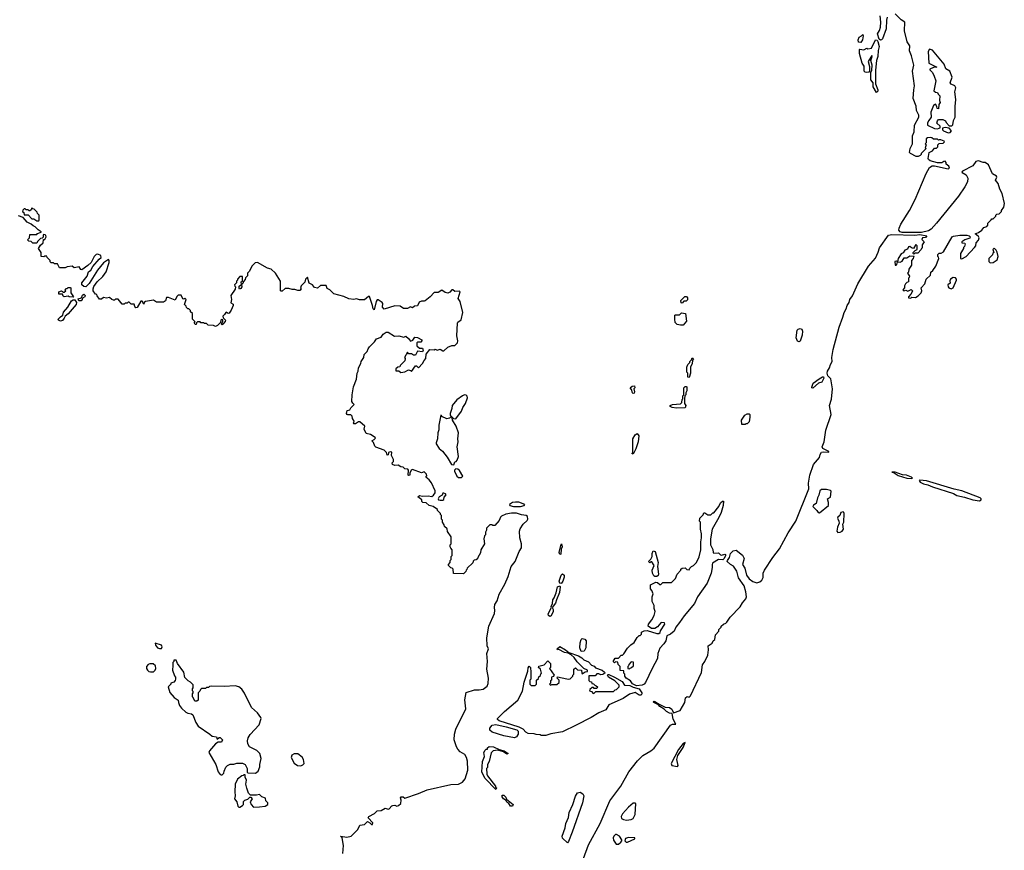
# Model space of a CAD drawing. Extents: x 2029662 to 2246637, y 225654 to 401419.
# Tile 324 of 349: x 2213740 to 2223778, y 289959 to 298430. Entities that reach past the tile are written whole.
import ezdxf

# ---------------------------------------------------------------- set-up
doc = ezdxf.new("R2010")
doc.units = 0

msp = doc.modelspace()

# ---------------------------------------------------------------- linework, layer by layer
at = {"layer": '0CON20XD'}
for points in [[(2221990, 294020), (2221990, 294025), (2221928, 294058), (2221920, 294075), (2221941, 294125), (2221957, 294245), (2222011, 294405), (2221994, 294495), (2222015, 294560), (2222027, 294665), (2222008, 294768), (2221977, 294797), (2221972, 294825), (2221976, 294845), (2221995, 294878), (2222004, 294915), (2222022, 294945), (2222019, 294985), (2222034, 295065), (2222094, 295295), (2222132, 295395), (2222144, 295445), (2222165, 295480), (2222174, 295515), (2222195, 295545), (2222202, 295575), (2222231, 295615), (2222285, 295735), (2222394, 295916), (2222463, 295997), (2222491, 296059), (2222505, 296105), (2222597, 296233), (2222631, 296239), (2222865, 296234), (2222915, 296239), (2222988, 296225), (2222975, 296210), (2222942, 296205), (2222938, 296188), (2222960, 296165), (2222940, 296135), (2222940, 296105), (2222932, 296098), (2222930, 296085), (2222895, 296050), (2222865, 296050), (2222855, 296040), (2222850, 296045), (2222850, 296055), (2222870, 296075), (2222890, 296085), (2222890, 296125), (2222875, 296138), (2222852, 296098), (2222832, 296102), (2222815, 296117), (2222800, 296115), (2222789, 296091), (2222765, 296080), (2222748, 296052), (2222725, 296042), (2222697, 295995), (2222690, 295960), (2222678, 295968), (2222660, 295965), (2222665, 295928), (2222675, 295927), (2222683, 295935), (2222690, 295960), (2222715, 295957), (2222735, 295967), (2222755, 296000), (2222785, 296000), (2222815, 296022), (2222855, 296020), (2222860, 296015), (2222852, 296008), (2222850, 295995), (2222830, 295975), (2222832, 295928), (2222803, 295887), (2222800, 295855), (2222790, 295845), (2222810, 295815), (2222808, 295802), (2222800, 295795), (2222800, 295755), (2222785, 295750), (2222770, 295735), (2222760, 295715), (2222760, 295695), (2222742, 295675), (2222754, 295664), (2222775, 295672), (2222795, 295662), (2222828, 295678), (2222840, 295665), (2222837, 295653), (2222825, 295630), (2222800, 295605), (2222800, 295595), (2222825, 295590), (2222835, 295600), (2222872, 295598), (2222900, 295615), (2222930, 295645), (2222937, 295665), (2222930, 295695), (2222968, 295735), (2222980, 295785), (2223026, 295824), (2223030, 295855), (2223049, 295871), (2223080, 295915), (2223110, 295995), (2223108, 296008), (2223100, 296015), (2223100, 296035), (2223115, 296050), (2223135, 296050), (2223156, 296064), (2223246, 296214), (2223258, 296222), (2223325, 296234), (2223395, 296233), (2223420, 296225), (2223430, 296215), (2223425, 296202), (2223374, 296186), (2223344, 296165), (2223343, 296153), (2223375, 296150), (2223378, 296145), (2223372, 296118), (2223362, 296108), (2223360, 296095), (2223332, 296045), (2223330, 295995), (2223345, 295990), (2223390, 296015), (2223475, 296108), (2223486, 296124), (2223492, 296155), (2223515, 296180), (2223520, 296205), (2223515, 296220), (2223480, 296245), (2223515, 296260), (2223550, 296285), (2223570, 296310), (2223598, 296322), (2223610, 296335), (2223610, 296355), (2223642, 296388), (2223652, 296398), (2223665, 296400), (2223690, 296425), (2223692, 296438), (2223702, 296448), (2223725, 296450), (2223750, 296475), (2223750, 296485), (2223772, 296518), (2223778, 296555), (2223756, 296656), (2223733, 296703), (2223715, 296760), (2223688, 296795), (2223702, 296825), (2223698, 296835), (2223657, 296857), (2223615, 296950), (2223582, 296972), (2223563, 296973), (2223515, 296992), (2223488, 296985), (2223455, 296940), (2223351, 296885), (2223346, 296875), (2223349, 296870), (2223387, 296847), (2223405, 296815), (2223401, 296775), (2223376, 296724), (2223309, 296631), (2223085, 296355), (2223033, 296295), (2223005, 296275), (2222935, 296258), (2222735, 296260), (2222715, 296266), (2222702, 296285), (2222704, 296305), (2222724, 296346), (2222811, 296485), (2222869, 296595), (2222980, 296860), (2223015, 296921), (2223042, 296938), (2223065, 296940), (2223205, 296910), (2223218, 296915), (2223212, 296935), (2223184, 296955), (2223186, 296975), (2223175, 296987), (2223160, 296985), (2223140, 296970), (2223095, 296970), (2223021, 296991), (2223004, 297005), (2223001, 297015), (2223010, 297075), (2223045, 297092), (2223065, 297120), (2223085, 297120), (2223100, 297135), (2223100, 297155), (2223112, 297168), (2223155, 297170), (2223167, 297183), (2223165, 297190), (2223130, 297205), (2223114, 297206), (2223105, 297200), (2223095, 297210), (2223055, 297210), (2223040, 297225), (2223025, 297230), (2222994, 297226), (2222980, 297215), (2222980, 297175), (2222972, 297165), (2222980, 297155), (2222972, 297122), (2222980, 297115), (2222930, 297065), (2222930, 297055), (2222920, 297045), (2222900, 297035), (2222880, 297035), (2222820, 297065), (2222812, 297075), (2222818, 297115), (2222842, 297165), (2222843, 297245), (2222860, 297285), (2222863, 297355), (2222906, 297436), (2222906, 297456), (2222883, 297505), (2222879, 297549), (2222850, 297625), (2222854, 297715), (2222862, 297755), (2222842, 297905), (2222854, 297966), (2222832, 298062), (2222812, 298112), (2222816, 298165), (2222787, 298205), (2222760, 298315), (2222762, 298405), (2222725, 298429), (2222665, 298489)], [(2222584, 298456), (2222575, 298425), (2222572, 298338), (2222535, 298234), (2222525, 298223), (2222515, 298221), (2222501, 298231), (2222484, 298285), (2222505, 298319), (2222517, 298355), (2222519, 298405), (2222511, 298469)], [(2222315, 298198), (2222291, 298201), (2222287, 298225), (2222297, 298253), (2222323, 298267), (2222335, 298280), (2222340, 298265), (2222332, 298225), (2222315, 298198)], [(2222475, 297687), (2222442, 297745), (2222440, 297785), (2222418, 297815), (2222417, 297893), (2222426, 297915), (2222431, 297965), (2222417, 298015), (2222429, 298055), (2222426, 298066), (2222390, 298005), (2222403, 297953), (2222403, 297905), (2222396, 297894), (2222375, 297891), (2222358, 297895), (2222348, 297905), (2222348, 297955), (2222330, 297985), (2222300, 298085), (2222300, 298125), (2222305, 298130), (2222345, 298123), (2222375, 298138), (2222385, 298133), (2222425, 298138), (2222465, 298226), (2222480, 298220), (2222488, 298208), (2222503, 298155), (2222492, 298115), (2222488, 298055), (2222476, 298015), (2222463, 297915), (2222463, 297775), (2222489, 297715), (2222488, 297702), (2222475, 297687)], [(2223095, 297318), (2223115, 297323), (2223122, 297328), (2223123, 297345), (2223090, 297375), (2223095, 297400), (2223108, 297412), (2223152, 297412), (2223177, 297397), (2223185, 297380), (2223215, 297348), (2223242, 297348), (2223252, 297358), (2223258, 297402), (2223278, 297435), (2223277, 297545), (2223283, 297615), (2223273, 297695), (2223284, 297735), (2223274, 297754), (2223235, 297773), (2223227, 297785), (2223246, 297845), (2223222, 297905), (2223180, 297930), (2223166, 297975), (2223045, 298119), (2223015, 298130), (2223002, 298105), (2223008, 297985), (2223090, 297945), (2223055, 297942), (2223017, 297925), (2223017, 297917), (2223045, 297890), (2223062, 297855), (2223078, 297805), (2223060, 297705), (2223075, 297690), (2223098, 297688), (2223102, 297672), (2223120, 297655), (2223118, 297605), (2223122, 297585), (2223110, 297565), (2223105, 297520), (2223093, 297523), (2223090, 297545), (2223075, 297570), (2223054, 297556), (2223027, 297487), (2223033, 297435), (2223009, 297401), (2222993, 297377), (2222995, 297353), (2223065, 297320), (2223095, 297318)], [(2223205, 297276), (2223225, 297280), (2223240, 297295), (2223214, 297324), (2223175, 297330), (2223148, 297322), (2223149, 297305), (2223159, 297295), (2223205, 297276)], [(2213935, 296380), (2213940, 296385), (2213940, 296435), (2213922, 296452), (2213918, 296468), (2213888, 296498), (2213875, 296500), (2213865, 296510), (2213858, 296492), (2213845, 296480), (2213835, 296480), (2213825, 296490), (2213805, 296490), (2213795, 296500), (2213785, 296500), (2213772, 296488), (2213770, 296475), (2213782, 296462), (2213785, 296440), (2213825, 296440), (2213865, 296400), (2213885, 296400), (2213915, 296380), (2213935, 296380)], [(2214530, 295755), (2214588, 295812), (2214621, 295859), (2214651, 295955), (2214652, 295975), (2214646, 295986), (2214595, 295949), (2214533, 295877), (2214449, 295741), (2214415, 295706), (2214395, 295709), (2214372, 295725), (2214373, 295747), (2214428, 295815), (2214443, 295857), (2214464, 295875), (2214487, 295913), (2214551, 295989), (2214572, 296005), (2214568, 296025), (2214535, 296040), (2214520, 296035), (2214500, 296015), (2214468, 295955), (2214436, 295924), (2214375, 295880), (2214362, 295882), (2214345, 295910), (2214295, 295900), (2214275, 295918), (2214225, 295910), (2214205, 295900), (2214145, 295900), (2214125, 295940), (2214095, 295940), (2214085, 295950), (2214062, 295952), (2214052, 295962), (2214050, 295975), (2214020, 296005), (2214015, 296020), (2213995, 296020), (2213985, 296010), (2213960, 296015), (2213960, 296055), (2213933, 296095), (2213951, 296129), (2213980, 296155), (2213982, 296188), (2213995, 296190), (2214010, 296215), (2214008, 296228), (2214000, 296235), (2213985, 296240), (2213980, 296235), (2213978, 296212), (2213968, 296202), (2213952, 296198), (2213922, 296168), (2213915, 296150), (2213875, 296150), (2213858, 296168), (2213832, 296172), (2213820, 296185), (2213840, 296205), (2213842, 296238), (2213915, 296240), (2213922, 296248), (2213958, 296262), (2213958, 296268), (2213928, 296288), (2213898, 296318), (2213876, 296326), (2213858, 296345), (2213816, 296366), (2213775, 296412), (2213729, 296429)], [(2223632, 295952), (2223665, 295953), (2223705, 295980), (2223716, 296015), (2223705, 296060), (2223695, 296080), (2223675, 296100), (2223660, 296085), (2223670, 296055), (2223662, 296048), (2223658, 296032), (2223620, 295995), (2223620, 295965), (2223632, 295952)], [(2217028, 290088), (2217010, 290105), (2217075, 290092), (2217118, 290102), (2217188, 290172), (2217206, 290214), (2217255, 290221), (2217285, 290253), (2217310, 290240), (2217325, 290222), (2217335, 290221), (2217339, 290239), (2217292, 290292), (2217298, 290305), (2217356, 290334), (2217385, 290361), (2217425, 290366), (2217465, 290389), (2217495, 290378), (2217505, 290381), (2217535, 290412), (2217545, 290416), (2217565, 290418), (2217585, 290411), (2217603, 290417), (2217624, 290436), (2217629, 290469), (2217623, 290495), (2217630, 290505), (2217648, 290505), (2217665, 290490), (2217805, 290539), (2217895, 290577), (2218135, 290630), (2218215, 290634), (2218255, 290654), (2218282, 290688), (2218310, 290775), (2218305, 290868), (2218296, 290906), (2218278, 290935), (2218230, 290965), (2218205, 290990), (2218193, 291013), (2218170, 291085), (2218174, 291145), (2218186, 291194), (2218289, 291401), (2218278, 291495), (2218291, 291569), (2218375, 291597), (2218425, 291597), (2218466, 291604), (2218505, 291632), (2218515, 291660), (2218519, 291715), (2218502, 291805), (2218510, 291885), (2218502, 291965), (2218519, 292015), (2218506, 292045), (2218501, 292125), (2218524, 292245), (2218581, 292375), (2218584, 292405), (2218579, 292435), (2218584, 292465), (2218606, 292504), (2218628, 292572), (2218686, 292674), (2218720, 292750), (2218749, 292855), (2218791, 292905), (2218831, 293005), (2218854, 293045), (2218856, 293086), (2218840, 293145), (2218836, 293215), (2218842, 293238), (2218873, 293285), (2218915, 293322), (2218921, 293335), (2218916, 293365), (2218904, 293374), (2218855, 293380), (2218805, 293396), (2218753, 293397), (2218695, 293386), (2218653, 293367), (2218640, 293355), (2218627, 293323), (2218585, 293270), (2218565, 293270), (2218555, 293280), (2218532, 293278), (2218500, 293245), (2218500, 293225), (2218490, 293205), (2218490, 293175), (2218480, 293165), (2218472, 293135), (2218477, 293083), (2218440, 293025), (2218437, 292993), (2218410, 292945), (2218408, 292932), (2218395, 292920), (2218372, 292918), (2218362, 292908), (2218358, 292892), (2218302, 292838), (2218298, 292822), (2218290, 292815), (2218288, 292802), (2218265, 292780), (2218162, 292782), (2218158, 292828), (2218148, 292838), (2218135, 292840), (2218110, 292865), (2218110, 292875), (2218130, 292895), (2218130, 292915), (2218140, 292925), (2218140, 292955), (2218150, 292965), (2218150, 293025), (2218135, 293040), (2218130, 293055), (2218130, 293075), (2218140, 293085), (2218140, 293155), (2218102, 293212), (2218098, 293238), (2218072, 293262), (2218068, 293278), (2218050, 293305), (2218050, 293325), (2218040, 293335), (2218040, 293375), (2218030, 293385), (2218030, 293395), (2218000, 293425), (2218000, 293435), (2217954, 293464), (2217915, 293476), (2217885, 293502), (2217850, 293505), (2217840, 293515), (2217840, 293535), (2217800, 293565), (2217815, 293577), (2217845, 293570), (2217905, 293573), (2217942, 293568), (2217959, 293581), (2217977, 293605), (2217976, 293626), (2217937, 293707), (2217916, 293736), (2217880, 293765), (2217892, 293778), (2217888, 293795), (2217865, 293818), (2217835, 293810), (2217745, 293842), (2217730, 293835), (2217718, 293805), (2217718, 293785), (2217705, 293780), (2217700, 293785), (2217702, 293835), (2217698, 293845), (2217665, 293850), (2217648, 293868), (2217625, 293870), (2217597, 293887), (2217565, 293882), (2217542, 293895), (2217538, 293912), (2217550, 293925), (2217550, 293945), (2217530, 293985), (2217535, 294020), (2217517, 294023), (2217500, 294015), (2217498, 293992), (2217485, 293990), (2217480, 294015), (2217455, 294040), (2217372, 294072), (2217362, 294082), (2217347, 294117), (2217330, 294135), (2217355, 294150), (2217367, 294163), (2217365, 294170), (2217315, 294200), (2217271, 294211), (2217252, 294255), (2217260, 294285), (2217208, 294328), (2217195, 294330), (2217165, 294310), (2217145, 294310), (2217140, 294315), (2217148, 294322), (2217150, 294335), (2217133, 294363), (2217130, 294385), (2217115, 294400), (2217085, 294400), (2217080, 294405), (2217072, 294415), (2217080, 294445), (2217105, 294450), (2217115, 294470), (2217150, 294505), (2217135, 294518), (2217127, 294535), (2217129, 294605), (2217144, 294686), (2217174, 294765), (2217179, 294825), (2217190, 294845), (2217195, 294880), (2217217, 294923), (2217220, 294945), (2217248, 294985), (2217253, 295015), (2217283, 295045), (2217292, 295075), (2217307, 295095), (2217357, 295145), (2217378, 295175), (2217425, 295192), (2217447, 295223), (2217475, 295242), (2217495, 295242), (2217561, 295201), (2217605, 295207), (2217655, 295192), (2217675, 295202), (2217705, 295180), (2217725, 295150), (2217749, 295161), (2217768, 295192), (2217795, 295188), (2217840, 295165), (2217840, 295155), (2217828, 295142), (2217795, 295140), (2217790, 295135), (2217790, 295105), (2217815, 295080), (2217845, 295080), (2217852, 295055), (2217846, 295044), (2217795, 295050), (2217775, 295010), (2217755, 295010), (2217735, 295022), (2217703, 295023), (2217695, 295040), (2217662, 294985), (2217668, 294975), (2217665, 294950), (2217620, 294905), (2217615, 294890), (2217595, 294888), (2217575, 294870), (2217575, 294850), (2217605, 294850), (2217625, 294832), (2217665, 294838), (2217705, 294858), (2217724, 294854), (2217735, 294842), (2217775, 294900), (2217785, 294900), (2217805, 294880), (2217846, 294924), (2217862, 294955), (2217882, 294975), (2217885, 295020), (2217920, 295065), (2217965, 295062), (2217975, 295070), (2217995, 295060), (2218025, 295070), (2218055, 295052), (2218065, 295052), (2218105, 295090), (2218145, 295108), (2218175, 295108), (2218203, 295135), (2218206, 295155), (2218197, 295205), (2218202, 295335), (2218208, 295345), (2218241, 295369), (2218256, 295445), (2218230, 295555), (2218210, 295585), (2218232, 295655), (2218225, 295662), (2218175, 295658), (2218156, 295676), (2218145, 295676), (2218125, 295652), (2218105, 295642), (2218078, 295648), (2218045, 295670), (2218005, 295648), (2217965, 295647), (2217925, 295602), (2217875, 295562), (2217865, 295558), (2217835, 295559), (2217811, 295549), (2217795, 295512), (2217765, 295508), (2217745, 295492), (2217725, 295500), (2217695, 295483), (2217654, 295484), (2217617, 295507), (2217565, 295512), (2217455, 295478), (2217437, 295497), (2217443, 295535), (2217435, 295547), (2217395, 295572), (2217385, 295572), (2217374, 295556), (2217355, 295470), (2217345, 295480), (2217336, 295516), (2217305, 295607), (2217295, 295608), (2217255, 295573), (2217205, 295572), (2217175, 295583), (2217145, 295577), (2217095, 295583), (2217045, 295608), (2216944, 295634), (2216900, 295675), (2216875, 295690), (2216865, 295720), (2216805, 295718), (2216775, 295692), (2216745, 295700), (2216726, 295726), (2216692, 295742), (2216675, 295803), (2216654, 295785), (2216646, 295754), (2216608, 295715), (2216602, 295695), (2216608, 295685), (2216595, 295668), (2216575, 295668), (2216545, 295679), (2216517, 295677), (2216485, 295688), (2216445, 295688), (2216415, 295660), (2216405, 295660), (2216400, 295665), (2216398, 295765), (2216348, 295845), (2216302, 295885), (2216267, 295897), (2216165, 295953), (2216141, 295949), (2216106, 295915), (2216084, 295865), (2216064, 295846), (2216062, 295818), (2216042, 295798), (2216039, 295781), (2216021, 295759), (2216015, 295740), (2216000, 295730), (2216004, 295705), (2215995, 295687), (2215982, 295682), (2215978, 295688), (2215977, 295713), (2216000, 295730), (2215998, 295755), (2216010, 295765), (2216012, 295775), (2216010, 295810), (2215985, 295810), (2215960, 295785), (2215960, 295775), (2215950, 295765), (2215950, 295745), (2215940, 295735), (2215930, 295725), (2215932, 295712), (2215940, 295705), (2215937, 295683), (2215894, 295616), (2215898, 295575), (2215892, 295542), (2215915, 295528), (2215916, 295515), (2215895, 295468), (2215875, 295436), (2215864, 295434), (2215845, 295448), (2215840, 295445), (2215828, 295422), (2215810, 295405), (2215815, 295390), (2215837, 295365), (2215835, 295352), (2215812, 295325), (2215805, 295318), (2215798, 295325), (2215812, 295355), (2215810, 295370), (2215798, 295372), (2215790, 295365), (2215788, 295342), (2215755, 295310), (2215735, 295302), (2215715, 295310), (2215663, 295313), (2215645, 295330), (2215625, 295330), (2215615, 295340), (2215585, 295340), (2215580, 295350), (2215552, 295348), (2215542, 295338), (2215538, 295322), (2215532, 295322), (2215520, 295335), (2215528, 295348), (2215500, 295375), (2215500, 295435), (2215482, 295452), (2215480, 295465), (2215465, 295480), (2215455, 295480), (2215440, 295495), (2215438, 295508), (2215420, 295525), (2215438, 295575), (2215425, 295590), (2215415, 295580), (2215402, 295582), (2215385, 295620), (2215355, 295620), (2215342, 295608), (2215325, 295570), (2215257, 295597), (2215235, 295598), (2215228, 295562), (2215205, 295550), (2215135, 295550), (2215105, 295568), (2215023, 295557), (2215010, 295545), (2215005, 295530), (2214988, 295558), (2214975, 295560), (2214936, 295495), (2214925, 295492), (2214914, 295504), (2214908, 295528), (2214875, 295530), (2214855, 295550), (2214845, 295550), (2214835, 295540), (2214815, 295540), (2214805, 295530), (2214785, 295530), (2214745, 295580), (2214715, 295580), (2214705, 295570), (2214695, 295570), (2214680, 295575), (2214655, 295598), (2214625, 295590), (2214594, 295596), (2214575, 295580), (2214555, 295580), (2214530, 295615), (2214528, 295628), (2214512, 295632), (2214490, 295665), (2214488, 295685), (2214495, 295708), (2214530, 295755)], [(2223235, 295684), (2223255, 295695), (2223290, 295775), (2223291, 295785), (2223279, 295799), (2223255, 295800), (2223230, 295785), (2223222, 295768), (2223227, 295743), (2223202, 295725), (2223204, 295705), (2223212, 295695), (2223235, 295684)], [(2214285, 295600), (2214245, 295604), (2214235, 295612), (2214193, 295603), (2214182, 295612), (2214175, 295630), (2214140, 295630), (2214138, 295655), (2214165, 295664), (2214185, 295650), (2214195, 295651), (2214210, 295665), (2214202, 295675), (2214212, 295688), (2214225, 295690), (2214235, 295700), (2214255, 295700), (2214260, 295695), (2214263, 295643), (2214290, 295605), (2214285, 295600)], [(2214342, 295562), (2214337, 295583), (2214370, 295595), (2214379, 295621), (2214395, 295632), (2214406, 295616), (2214403, 295605), (2214380, 295590), (2214378, 295575), (2214365, 295562), (2214342, 295562)], [(2220495, 295540), (2220482, 295542), (2220480, 295565), (2220522, 295608), (2220538, 295608), (2220548, 295595), (2220547, 295573), (2220535, 295560), (2220512, 295558), (2220495, 295540)], [(2214155, 295356), (2214136, 295365), (2214133, 295375), (2214155, 295400), (2214179, 295415), (2214185, 295448), (2214232, 295498), (2214268, 295562), (2214285, 295573), (2214302, 295572), (2214320, 295545), (2214317, 295525), (2214235, 295430), (2214202, 295408), (2214194, 295385), (2214175, 295362), (2214155, 295356)], [(2220475, 295313), (2220443, 295323), (2220422, 295342), (2220418, 295375), (2220420, 295415), (2220425, 295420), (2220465, 295420), (2220485, 295440), (2220528, 295435), (2220537, 295355), (2220505, 295314), (2220475, 295313)], [(2221685, 295146), (2221670, 295150), (2221654, 295185), (2221666, 295264), (2221675, 295274), (2221695, 295279), (2221713, 295273), (2221720, 295255), (2221717, 295213), (2221695, 295153), (2221685, 295146)], [(2220565, 294780), (2220550, 294785), (2220550, 294825), (2220540, 294835), (2220540, 294885), (2220550, 294915), (2220570, 294935), (2220570, 294945), (2220588, 294962), (2220595, 294980), (2220610, 294965), (2220600, 294955), (2220597, 294923), (2220580, 294885), (2220580, 294825), (2220565, 294780)], [(2221825, 294672), (2221814, 294674), (2221814, 294684), (2221828, 294722), (2221891, 294769), (2221925, 294789), (2221935, 294788), (2221938, 294775), (2221918, 294732), (2221885, 294724), (2221825, 294672)], [(2218185, 294360), (2218245, 294438), (2218256, 294475), (2218284, 294515), (2218306, 294575), (2218302, 294592), (2218292, 294602), (2218275, 294603), (2218255, 294594), (2218195, 294552), (2218149, 294495), (2218146, 294465), (2218128, 294415), (2218128, 294398), (2218162, 294362), (2218185, 294360)], [(2219995, 294618), (2219988, 294625), (2219978, 294658), (2219962, 294675), (2219985, 294692), (2220007, 294697), (2220010, 294675), (2220000, 294665), (2220008, 294635), (2220005, 294620), (2219995, 294618)], [(2220437, 294467), (2220390, 294475), (2220370, 294485), (2220370, 294495), (2220396, 294504), (2220475, 294512), (2220490, 294525), (2220492, 294555), (2220500, 294565), (2220500, 294595), (2220510, 294605), (2220510, 294675), (2220525, 294690), (2220535, 294690), (2220540, 294685), (2220540, 294645), (2220530, 294625), (2220530, 294605), (2220520, 294595), (2220518, 294565), (2220517, 294515), (2220530, 294495), (2220525, 294472), (2220437, 294467)], [(2221135, 294300), (2221102, 294302), (2221100, 294345), (2221134, 294396), (2221155, 294410), (2221175, 294410), (2221182, 294402), (2221183, 294375), (2221175, 294330), (2221155, 294310), (2221145, 294310), (2221135, 294300)], [(2218165, 293892), (2218175, 293920), (2218190, 293925), (2218201, 293939), (2218214, 293975), (2218200, 294075), (2218211, 294125), (2218208, 294155), (2218214, 294215), (2218189, 294285), (2218152, 294345), (2218150, 294370), (2218135, 294380), (2218120, 294365), (2218095, 294358), (2218042, 294382), (2218040, 294395), (2218033, 294397), (2218014, 294296), (2218014, 294246), (2218004, 294215), (2218000, 294155), (2217984, 294116), (2217986, 294105), (2218015, 294058), (2218049, 294029), (2218098, 293968), (2218142, 293895), (2218165, 293892)], [(2219995, 294000), (2219980, 294005), (2219990, 294015), (2219992, 294045), (2219990, 294155), (2220014, 294196), (2220035, 294210), (2220052, 294185), (2220046, 294124), (2220022, 294055), (2219995, 294000)], [(2219436, 289736), (2219540, 290015), (2219657, 290233), (2219757, 290463), (2219869, 290615), (2219950, 290760), (2220039, 290871), (2220093, 290927), (2220175, 290973), (2220209, 291001), (2220375, 291236), (2220395, 291247), (2220430, 291245), (2220402, 291295), (2220393, 291353), (2220365, 291359), (2220335, 291376), (2220310, 291400), (2220266, 291425), (2220252, 291442), (2220204, 291465), (2220199, 291475), (2220205, 291480), (2220215, 291477), (2220258, 291448), (2220320, 291420), (2220365, 291415), (2220387, 291397), (2220405, 291360), (2220473, 291385), (2220520, 291465), (2220526, 291514), (2220545, 291527), (2220565, 291521), (2220580, 291535), (2220689, 291771), (2220700, 291850), (2220726, 291885), (2220755, 291950), (2220762, 292005), (2220760, 292045), (2220798, 292072), (2220808, 292095), (2220825, 292110), (2220834, 292156), (2220866, 292194), (2220868, 292212), (2220890, 292235), (2220890, 292245), (2220914, 292266), (2220940, 292275), (2220950, 292285), (2220984, 292336), (2221085, 292443), (2221108, 292482), (2221143, 292525), (2221150, 292545), (2221144, 292595), (2221127, 292657), (2221069, 292739), (2221050, 292805), (2221018, 292858), (2220986, 292875), (2220953, 292905), (2220954, 292915), (2220977, 292945), (2220986, 292985), (2221015, 293013), (2221045, 293020), (2221109, 292969), (2221126, 292935), (2221108, 292875), (2221134, 292835), (2221148, 292765), (2221175, 292728), (2221215, 292702), (2221255, 292688), (2221285, 292697), (2221305, 292713), (2221319, 292741), (2221319, 292785), (2221333, 292817), (2221418, 292945), (2221487, 293033), (2221574, 293196), (2221651, 293315), (2221784, 293645), (2221783, 293705), (2221796, 293784), (2221832, 293895), (2221892, 293965), (2221900, 293995), (2221915, 294019), (2221935, 294024), (2221990, 294020)], [(2218245, 293760), (2218258, 293775), (2218225, 293832), (2218205, 293847), (2218185, 293848), (2218174, 293836), (2218173, 293825), (2218196, 293776), (2218215, 293762), (2218245, 293760)], [(2222835, 293751), (2222842, 293755), (2222833, 293765), (2222782, 293785), (2222740, 293790), (2222664, 293816), (2222630, 293815), (2222644, 293814), (2222695, 293782), (2222785, 293755), (2222835, 293751)], [(2223525, 293523), (2223541, 293535), (2223541, 293545), (2223530, 293555), (2223345, 293625), (2223265, 293642), (2222985, 293726), (2222917, 293733), (2222911, 293729), (2222919, 293715), (2222955, 293695), (2222997, 293687), (2223045, 293665), (2223259, 293599), (2223295, 293578), (2223372, 293562), (2223455, 293534), (2223525, 293523)], [(2218025, 293529), (2218055, 293531), (2218065, 293538), (2218068, 293562), (2218087, 293585), (2218080, 293595), (2218065, 293600), (2218055, 293600), (2218048, 293582), (2218016, 293564), (2218006, 293545), (2218011, 293535), (2218025, 293529)], [(2221895, 293402), (2221984, 293475), (2221986, 293505), (2221976, 293544), (2222005, 293560), (2222012, 293622), (2222005, 293630), (2221965, 293639), (2221915, 293638), (2221896, 293625), (2221888, 293582), (2221874, 293555), (2221859, 293495), (2221832, 293478), (2221826, 293465), (2221868, 293425), (2221880, 293405), (2221895, 293402)], [(2218774, 293464), (2218845, 293465), (2218882, 293475), (2218888, 293485), (2218828, 293508), (2218795, 293511), (2218764, 293506), (2218732, 293485), (2218738, 293475), (2218774, 293464)], [(2220028, 291638), (2219987, 291657), (2219966, 291686), (2219922, 291715), (2219910, 291735), (2219910, 291755), (2219900, 291765), (2219898, 291788), (2219862, 291792), (2219860, 291835), (2219840, 291855), (2219838, 291878), (2219815, 291880), (2219805, 291870), (2219790, 291885), (2219812, 291918), (2219845, 291920), (2219872, 291948), (2219885, 291950), (2219898, 291962), (2219935, 292020), (2219970, 292055), (2220003, 292077), (2220035, 292130), (2220055, 292150), (2220065, 292150), (2220078, 292162), (2220080, 292185), (2220105, 292198), (2220135, 292200), (2220235, 292171), (2220255, 292170), (2220269, 292181), (2220273, 292197), (2220316, 292265), (2220315, 292280), (2220285, 292282), (2220275, 292278), (2220241, 292239), (2220215, 292220), (2220182, 292222), (2220147, 292245), (2220150, 292265), (2220185, 292310), (2220209, 292355), (2220218, 292395), (2220208, 292425), (2220207, 292455), (2220188, 292495), (2220188, 292545), (2220197, 292575), (2220185, 292610), (2220170, 292625), (2220170, 292665), (2220225, 292694), (2220241, 292691), (2220265, 292670), (2220275, 292670), (2220295, 292690), (2220385, 292690), (2220425, 292730), (2220443, 292777), (2220480, 292815), (2220480, 292825), (2220492, 292838), (2220525, 292840), (2220542, 292822), (2220565, 292820), (2220570, 292835), (2220590, 292855), (2220610, 292865), (2220638, 292895), (2220667, 292953), (2220683, 293025), (2220684, 293106), (2220692, 293145), (2220692, 293185), (2220680, 293235), (2220680, 293305), (2220670, 293315), (2220672, 293348), (2220708, 293382), (2220715, 293400), (2220725, 293400), (2220755, 293380), (2220785, 293380), (2220805, 293400), (2220815, 293400), (2220866, 293464), (2220885, 293502), (2220905, 293520), (2220915, 293520), (2220913, 293475), (2220890, 293405), (2220868, 293352), (2220801, 293235), (2220784, 293135), (2220783, 293075), (2220807, 293027), (2220808, 292995), (2220815, 292988), (2220865, 292993), (2220885, 292972), (2220895, 292969), (2220928, 292978), (2220936, 292976), (2220936, 292965), (2220922, 292935), (2220908, 292922), (2220864, 292926), (2220804, 292886), (2220798, 292875), (2220801, 292845), (2220790, 292785), (2220748, 292682), (2220651, 292545), (2220619, 292475), (2220515, 292352), (2220468, 292282), (2220428, 292235), (2220412, 292195), (2220375, 292162), (2220338, 292145), (2220326, 292094), (2220308, 292065), (2220265, 292020), (2220247, 291965), (2220242, 291915), (2220187, 291815), (2220118, 291672), (2220105, 291652), (2220085, 291642), (2220028, 291638)], [(2222079, 293199), (2222105, 293202), (2222125, 293215), (2222137, 293235), (2222130, 293285), (2222141, 293305), (2222144, 293395), (2222143, 293405), (2222135, 293411), (2222111, 293405), (2222101, 293375), (2222079, 293355), (2222077, 293345), (2222092, 293315), (2222093, 293295), (2222076, 293255), (2222070, 293215), (2222079, 293199)], [(2219245, 292976), (2219238, 292995), (2219255, 293068), (2219265, 293083), (2219269, 293055), (2219260, 293030), (2219255, 292980), (2219245, 292976)], [(2220215, 292751), (2220205, 292757), (2220192, 292785), (2220188, 292815), (2220208, 292865), (2220185, 292900), (2220175, 292900), (2220165, 292890), (2220150, 292905), (2220175, 292930), (2220188, 292955), (2220188, 292985), (2220198, 293012), (2220217, 293005), (2220248, 292895), (2220242, 292855), (2220252, 292775), (2220249, 292761), (2220235, 292753), (2220215, 292751)], [(2219255, 292679), (2219245, 292682), (2219241, 292705), (2219259, 292765), (2219275, 292778), (2219289, 292765), (2219290, 292745), (2219277, 292703), (2219265, 292684), (2219255, 292679)], [(2219145, 292344), (2219130, 292355), (2219129, 292371), (2219162, 292435), (2219158, 292445), (2219173, 292475), (2219174, 292515), (2219188, 292535), (2219208, 292585), (2219222, 292645), (2219245, 292658), (2219249, 292645), (2219243, 292587), (2219211, 292515), (2219201, 292479), (2219168, 292435), (2219179, 292415), (2219178, 292395), (2219158, 292352), (2219145, 292344)], [(2219465, 291988), (2219450, 292025), (2219452, 292075), (2219465, 292110), (2219475, 292118), (2219501, 292111), (2219514, 292095), (2219510, 292025), (2219495, 291990), (2219465, 291988)], [(2215165, 292016), (2215185, 292018), (2215194, 292035), (2215185, 292050), (2215120, 292070), (2215125, 292050), (2215144, 292024), (2215165, 292016)], [(2219105, 291130), (2219055, 291130), (2219047, 291137), (2219005, 291140), (2218985, 291148), (2218925, 291150), (2218900, 291165), (2218872, 291195), (2218832, 291215), (2218628, 291278), (2218612, 291292), (2218611, 291305), (2218681, 291375), (2218819, 291491), (2218867, 291583), (2218883, 291675), (2218920, 291785), (2218925, 291820), (2218935, 291837), (2218948, 291825), (2218950, 291775), (2218950, 291705), (2218940, 291695), (2218940, 291655), (2218955, 291640), (2218995, 291640), (2219008, 291652), (2219010, 291695), (2219028, 291712), (2219032, 291728), (2219048, 291742), (2219052, 291758), (2219060, 291765), (2219048, 291805), (2219030, 291825), (2219032, 291838), (2219085, 291852), (2219125, 291890), (2219150, 291865), (2219150, 291825), (2219142, 291815), (2219190, 291745), (2219178, 291732), (2219160, 291725), (2219160, 291695), (2219152, 291688), (2219150, 291665), (2219140, 291655), (2219152, 291642), (2219165, 291650), (2219215, 291650), (2219238, 291672), (2219240, 291695), (2219220, 291715), (2219222, 291728), (2219317, 291707), (2219335, 291703), (2219352, 291708), (2219380, 291735), (2219380, 291745), (2219390, 291755), (2219390, 291805), (2219405, 291820), (2219425, 291800), (2219468, 291798), (2219470, 291765), (2219475, 291760), (2219505, 291780), (2219528, 291782), (2219530, 291795), (2219492, 291812), (2219422, 291882), (2219393, 291925), (2219362, 291952), (2219330, 291970), (2219295, 291976), (2219235, 292008), (2219222, 292002), (2219220, 292015), (2219245, 292036), (2219304, 292005), (2219338, 291978), (2219435, 291942), (2219472, 291922), (2219492, 291902), (2219540, 291880), (2219568, 291848), (2219595, 291838), (2219609, 291819), (2219677, 291797), (2219702, 291775), (2219704, 291765), (2219685, 291752), (2219665, 291750), (2219645, 291760), (2219625, 291760), (2219605, 291740), (2219542, 291738), (2219542, 291692), (2219552, 291682), (2219568, 291678), (2219572, 291662), (2219588, 291658), (2219602, 291642), (2219618, 291638), (2219630, 291625), (2219625, 291610), (2219595, 291610), (2219588, 291618), (2219575, 291620), (2219552, 291598), (2219550, 291585), (2219568, 291578), (2219585, 291560), (2219598, 291562), (2219615, 291580), (2219795, 291580), (2219810, 291595), (2219825, 291600), (2219850, 291625), (2219850, 291645), (2219806, 291686), (2219744, 291724), (2219731, 291745), (2219735, 291752), (2219745, 291753), (2219804, 291725), (2219881, 291681), (2219905, 291643), (2219959, 291639), (2219995, 291622), (2220055, 291607), (2220081, 291565), (2220083, 291555), (2220075, 291541), (2220055, 291542), (2220015, 291570), (2219955, 291552), (2219892, 291508), (2219746, 291444), (2219715, 291392), (2219645, 291362), (2219566, 291314), (2219414, 291236), (2219272, 291168), (2219155, 291148), (2219105, 291130)], [(2215795, 290728), (2215805, 290730), (2215820, 290745), (2215823, 290767), (2215842, 290808), (2215860, 290825), (2215885, 290838), (2215922, 290838), (2215955, 290848), (2216013, 290847), (2216040, 290835), (2216058, 290795), (2216060, 290755), (2216065, 290750), (2216143, 290747), (2216172, 290765), (2216188, 290812), (2216187, 290835), (2216200, 290895), (2216187, 290945), (2216156, 290976), (2216082, 291015), (2216067, 291045), (2216063, 291075), (2216070, 291105), (2216089, 291141), (2216181, 291239), (2216200, 291305), (2216198, 291315), (2216165, 291362), (2216102, 291415), (2216032, 291562), (2216005, 291602), (2215975, 291627), (2215938, 291638), (2215825, 291629), (2215695, 291632), (2215675, 291630), (2215665, 291620), (2215645, 291620), (2215635, 291610), (2215595, 291610), (2215582, 291598), (2215578, 291582), (2215560, 291565), (2215558, 291492), (2215545, 291480), (2215525, 291480), (2215508, 291518), (2215500, 291525), (2215500, 291555), (2215510, 291565), (2215508, 291578), (2215500, 291585), (2215500, 291605), (2215510, 291615), (2215508, 291648), (2215480, 291675), (2215457, 291687), (2215425, 291720), (2215412, 291775), (2215350, 291865), (2215335, 291900), (2215312, 291898), (2215310, 291885), (2215300, 291875), (2215300, 291845), (2215298, 291798), (2215318, 291738), (2215330, 291725), (2215330, 291705), (2215325, 291690), (2215310, 291675), (2215280, 291665), (2215280, 291655), (2215253, 291627), (2215269, 291569), (2215315, 291518), (2215355, 291490), (2215358, 291465), (2215370, 291435), (2215390, 291410), (2215435, 291368), (2215455, 291358), (2215492, 291352), (2215505, 291340), (2215535, 291262), (2215558, 291225), (2215680, 291145), (2215703, 291123), (2215748, 291118), (2215752, 291092), (2215772, 291108), (2215785, 291110), (2215807, 291087), (2215797, 291063), (2215765, 291062), (2215736, 291044), (2215676, 290975), (2215669, 290955), (2215741, 290835), (2215765, 290759), (2215785, 290733), (2215795, 290728)], [(2215075, 291778), (2215105, 291780), (2215120, 291795), (2215127, 291813), (2215125, 291840), (2215102, 291862), (2215068, 291862), (2215050, 291855), (2215032, 291835), (2215032, 291815), (2215042, 291795), (2215055, 291783), (2215075, 291778)], [(2219955, 291810), (2219962, 291818), (2219978, 291822), (2219998, 291842), (2219998, 291878), (2219975, 291880), (2219950, 291855), (2219948, 291842), (2219940, 291835), (2219940, 291815), (2219955, 291810)], [(2218785, 291105), (2218675, 291126), (2218555, 291165), (2218533, 291185), (2218534, 291205), (2218555, 291235), (2218595, 291242), (2218699, 291220), (2218807, 291187), (2218823, 291173), (2218823, 291145), (2218805, 291116), (2218785, 291105)], [(2218595, 290580), (2218485, 290693), (2218450, 290755), (2218458, 290865), (2218480, 290915), (2218473, 290955), (2218485, 290980), (2218495, 290990), (2218508, 290992), (2218510, 291005), (2218525, 291018), (2218570, 291015), (2218628, 290988), (2218680, 290975), (2218718, 290945), (2218705, 290940), (2218672, 290962), (2218615, 290980), (2218568, 290972), (2218548, 290952), (2218527, 290865), (2218510, 290835), (2218508, 290805), (2218500, 290795), (2218502, 290735), (2218508, 290718), (2218590, 290615), (2218592, 290602), (2218600, 290595), (2218595, 290580)], [(2220445, 290813), (2220453, 290825), (2220440, 290885), (2220449, 290925), (2220505, 291008), (2220525, 291060), (2220505, 291050), (2220455, 290987), (2220382, 290845), (2220388, 290825), (2220445, 290813)], [(2216605, 290822), (2216628, 290832), (2216640, 290845), (2216632, 290885), (2216619, 290909), (2216575, 290942), (2216538, 290942), (2216515, 290930), (2216508, 290905), (2216537, 290847), (2216573, 290823), (2216605, 290822)], [(2216125, 290400), (2216185, 290402), (2216242, 290408), (2216270, 290425), (2216270, 290445), (2216250, 290465), (2216245, 290490), (2216210, 290505), (2216185, 290528), (2216155, 290520), (2216092, 290522), (2216073, 290543), (2216054, 290594), (2216047, 290635), (2216052, 290675), (2216040, 290705), (2216040, 290730), (2216025, 290730), (2216018, 290722), (2216005, 290720), (2215960, 290685), (2215937, 290633), (2215932, 290555), (2215938, 290515), (2215930, 290485), (2215952, 290452), (2215965, 290410), (2215975, 290400), (2215985, 290400), (2216010, 290415), (2216020, 290425), (2216022, 290458), (2216035, 290470), (2216065, 290480), (2216085, 290500), (2216095, 290500), (2216110, 290485), (2216090, 290455), (2216100, 290425), (2216125, 290400)], [(2218765, 290410), (2218745, 290410), (2218728, 290438), (2218705, 290450), (2218698, 290468), (2218672, 290485), (2218660, 290505), (2218660, 290520), (2218675, 290520), (2218695, 290500), (2218702, 290482), (2218770, 290425), (2218765, 290410)], [(2219325, 290037), (2219275, 290082), (2219269, 290105), (2219300, 290190), (2219306, 290234), (2219334, 290295), (2219340, 290345), (2219378, 290425), (2219405, 290512), (2219427, 290545), (2219455, 290551), (2219481, 290535), (2219492, 290515), (2219479, 290445), (2219372, 290145), (2219335, 290048), (2219325, 290037)], [(2219925, 290266), (2219975, 290272), (2219994, 290285), (2220016, 290325), (2220020, 290435), (2220015, 290440), (2219995, 290440), (2219945, 290400), (2219885, 290331), (2219872, 290305), (2219874, 290285), (2219894, 290274), (2219925, 290266)], [(2217033, 289925), (2217041, 290009), (2217028, 290088)], [(2219822, 290022), (2219845, 290022), (2219869, 290041), (2219880, 290055), (2219880, 290065), (2219853, 290103), (2219825, 290122), (2219815, 290122), (2219797, 290105), (2219790, 290085), (2219793, 290063), (2219822, 290022)], [(2219935, 290042), (2220012, 290075), (2220010, 290085), (2219945, 290090), (2219915, 290080), (2219910, 290055), (2219923, 290043), (2219935, 290042)]]:
    msp.add_lwpolyline(points, dxfattribs=at)

doc.saveas('drawing.dxf')
